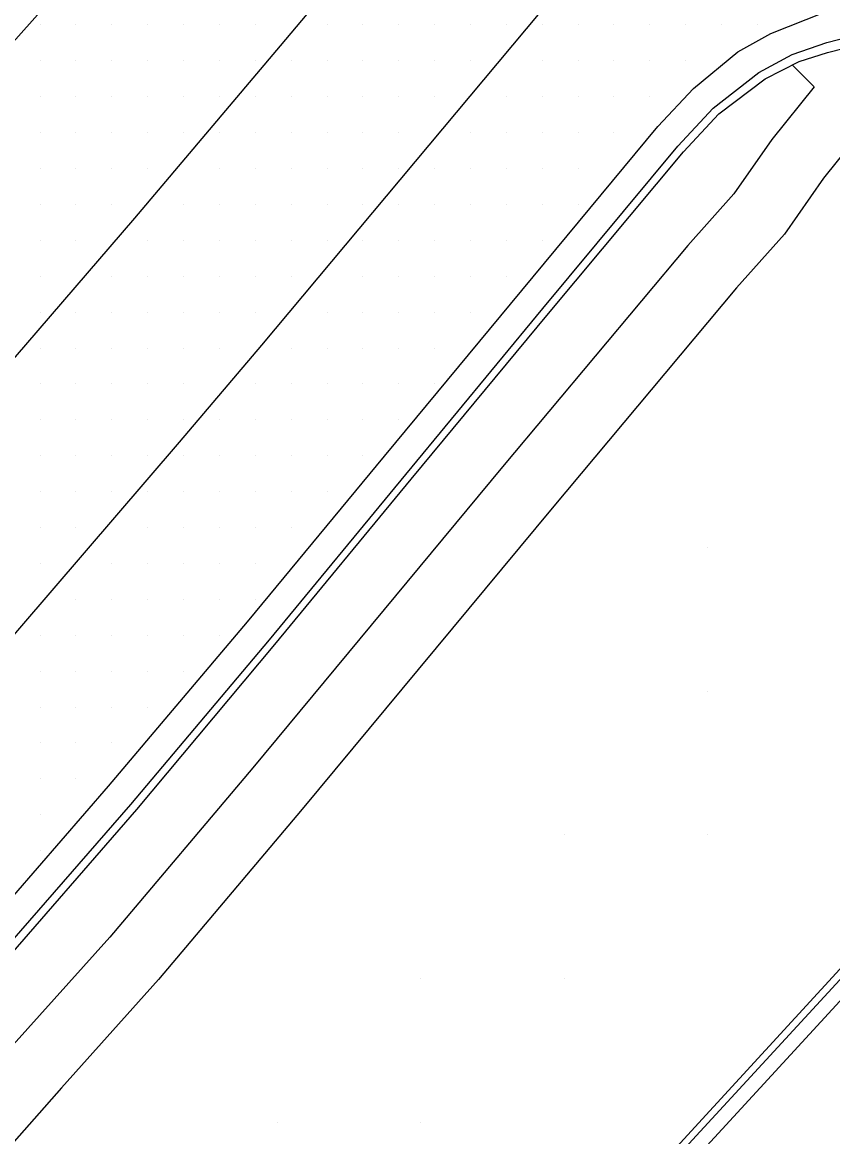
# Model space of a CAD drawing. Extents: x 1762120 to 1766775, y 709485 to 712965.
# Drawn here: x 1766397.5 to 1766454, y 710163.8 to 710241.4 of the extents above; entities that cross this region are included whole.
import ezdxf

# ---------------------------------------------------------------- set-up
doc = ezdxf.new("R2010")
doc.units = 0
for name, color, linetype in [('Exist DTM Drainline', 7, 'Continuous'), ('Exist DTM QL2 LIDAR Elevation Point', 7, 'Continuous'), ('Exist DTM Scan Elevation Point', 7, 'Continuous'), ('Exist Roads Curbs', 7, 'Continuous'), ('Exist Roads EOP', 7, 'Continuous'), ('Exist Roads EOT', 7, 'Continuous'), ('PH Exist DTM Breakline', 7, 'Continuous')]:
    doc.layers.add(name, color=color, linetype=linetype)

msp = doc.modelspace()

# ---------------------------------------------------------------- linework, layer by layer
at = {"layer": 'Exist DTM Drainline'}
msp.add_lwpolyline([(1766362.376, 710139.17), (1766364.936, 710142.031), (1766374.994, 710153.161), (1766384.996, 710164.343), (1766395.043, 710175.483), (1766405.066, 710186.969), (1766414.73, 710198.44), (1766424.232, 710209.951), (1766433.798, 710221.506), (1766443.195, 710232.817), (1766445.673, 710235.464), (1766448.845, 710237.953), (1766451.174, 710239.188), (1766453.575, 710240.025), (1766456.027, 710240.667), (1766458.78, 710241.111), (1766461.531, 710240.963), (1766463.122, 710240.672), (1766465.614, 710240.21), (1766469.307, 710238.638), (1766471.302, 710237.307), (1766474.148, 710234.756)], dxfattribs=at)
at = {"layer": 'Exist DTM QL2 LIDAR Elevation Point'}
for p, q in [((1766445.301, 710204.858), (1766445.301, 710204.858)), ((1766445.301, 710194.857), (1766445.301, 710194.857)), ((1766435.299, 710184.856), (1766435.299, 710184.856)), ((1766445.301, 710184.856), (1766445.301, 710184.856)), ((1766425.298, 710174.854), (1766425.298, 710174.854)), ((1766435.299, 710174.854), (1766435.299, 710174.854)), ((1766415.297, 710164.853), (1766415.297, 710164.853)), ((1766425.298, 710164.853), (1766425.298, 710164.853))]:
    msp.add_line(p, q, dxfattribs=at)
at = {"layer": 'Exist DTM Scan Elevation Point'}
for p, q in [((1766398.75, 710241.25), (1766398.75, 710241.25)), ((1766401.25, 710241.25), (1766401.25, 710241.25)), ((1766403.75, 710241.25), (1766403.75, 710241.25)), ((1766406.25, 710241.25), (1766406.25, 710241.25)), ((1766408.75, 710241.25), (1766408.75, 710241.25)), ((1766411.25, 710241.25), (1766411.25, 710241.25)), ((1766413.75, 710241.25), (1766413.75, 710241.25)), ((1766418.75, 710241.25), (1766418.75, 710241.25)), ((1766421.25, 710241.25), (1766421.25, 710241.25)), ((1766423.75, 710241.25), (1766423.75, 710241.25)), ((1766426.25, 710241.25), (1766426.25, 710241.25)), ((1766428.75, 710241.25), (1766428.75, 710241.25)), ((1766431.25, 710241.25), (1766431.25, 710241.25)), ((1766433.75, 710241.25), (1766433.75, 710241.25)), ((1766436.25, 710241.25), (1766436.25, 710241.25)), ((1766438.75, 710241.25), (1766438.75, 710241.25)), ((1766441.25, 710241.25), (1766441.25, 710241.25)), ((1766443.75, 710241.25), (1766443.75, 710241.25)), ((1766446.25, 710241.25), (1766446.25, 710241.25)), ((1766448.75, 710241.25), (1766448.75, 710241.25)), ((1766398.75, 710238.75), (1766398.75, 710238.75)), ((1766401.25, 710238.75), (1766401.25, 710238.75)), ((1766403.75, 710238.75), (1766403.75, 710238.75)), ((1766406.25, 710238.75), (1766406.25, 710238.75)), ((1766408.75, 710238.75), (1766408.75, 710238.75)), ((1766411.25, 710238.75), (1766411.25, 710238.75)), ((1766413.75, 710238.75), (1766413.75, 710238.75)), ((1766416.25, 710238.75), (1766416.25, 710238.75)), ((1766418.75, 710238.75), (1766418.75, 710238.75)), ((1766421.25, 710238.75), (1766421.25, 710238.75)), ((1766423.75, 710238.75), (1766423.75, 710238.75)), ((1766426.25, 710238.75), (1766426.25, 710238.75)), ((1766428.75, 710238.75), (1766428.75, 710238.75)), ((1766433.75, 710238.75), (1766433.75, 710238.75)), ((1766436.25, 710238.75), (1766436.25, 710238.75)), ((1766438.75, 710238.75), (1766438.75, 710238.75)), ((1766441.25, 710238.75), (1766441.25, 710238.75)), ((1766443.75, 710238.75), (1766443.75, 710238.75)), ((1766398.75, 710236.25), (1766398.75, 710236.25)), ((1766401.25, 710236.25), (1766401.25, 710236.25)), ((1766403.75, 710236.25), (1766403.75, 710236.25)), ((1766406.25, 710236.25), (1766406.25, 710236.25)), ((1766408.75, 710236.25), (1766408.75, 710236.25)), ((1766411.25, 710236.25), (1766411.25, 710236.25)), ((1766413.75, 710236.25), (1766413.75, 710236.25)), ((1766416.25, 710236.25), (1766416.25, 710236.25)), ((1766418.75, 710236.25), (1766418.75, 710236.25)), ((1766421.25, 710236.25), (1766421.25, 710236.25)), ((1766423.75, 710236.25), (1766423.75, 710236.25)), ((1766426.25, 710236.25), (1766426.25, 710236.25)), ((1766431.25, 710236.25), (1766431.25, 710236.25)), ((1766433.75, 710236.25), (1766433.75, 710236.25)), ((1766436.25, 710236.25), (1766436.25, 710236.25)), ((1766438.75, 710236.25), (1766438.75, 710236.25)), ((1766441.25, 710236.25), (1766441.25, 710236.25)), ((1766398.75, 710233.75), (1766398.75, 710233.75)), ((1766401.25, 710233.75), (1766401.25, 710233.75)), ((1766403.75, 710233.75), (1766403.75, 710233.75)), ((1766406.25, 710233.75), (1766406.25, 710233.75)), ((1766408.75, 710233.75), (1766408.75, 710233.75)), ((1766411.25, 710233.75), (1766411.25, 710233.75)), ((1766413.75, 710233.75), (1766413.75, 710233.75)), ((1766416.25, 710233.75), (1766416.25, 710233.75)), ((1766418.75, 710233.75), (1766418.75, 710233.75)), ((1766421.25, 710233.75), (1766421.25, 710233.75)), ((1766423.75, 710233.75), (1766423.75, 710233.75)), ((1766428.75, 710233.75), (1766428.75, 710233.75)), ((1766431.25, 710233.75), (1766431.25, 710233.75)), ((1766433.75, 710233.75), (1766433.75, 710233.75)), ((1766436.25, 710233.75), (1766436.25, 710233.75)), ((1766438.75, 710233.75), (1766438.75, 710233.75)), ((1766398.75, 710231.25), (1766398.75, 710231.25)), ((1766401.25, 710231.25), (1766401.25, 710231.25)), ((1766403.75, 710231.25), (1766403.75, 710231.25)), ((1766406.25, 710231.25), (1766406.25, 710231.25)), ((1766411.25, 710231.25), (1766411.25, 710231.25)), ((1766413.75, 710231.25), (1766413.75, 710231.25)), ((1766416.25, 710231.25), (1766416.25, 710231.25)), ((1766418.75, 710231.25), (1766418.75, 710231.25)), ((1766421.25, 710231.25), (1766421.25, 710231.25)), ((1766423.75, 710231.25), (1766423.75, 710231.25)), ((1766426.25, 710231.25), (1766426.25, 710231.25)), ((1766428.75, 710231.25), (1766428.75, 710231.25)), ((1766431.25, 710231.25), (1766431.25, 710231.25)), ((1766433.75, 710231.25), (1766433.75, 710231.25)), ((1766436.25, 710231.25), (1766436.25, 710231.25)), ((1766398.75, 710228.75), (1766398.75, 710228.75)), ((1766401.25, 710228.75), (1766401.25, 710228.75)), ((1766403.75, 710228.75), (1766403.75, 710228.75)), ((1766408.75, 710228.75), (1766408.75, 710228.75)), ((1766411.25, 710228.75), (1766411.25, 710228.75)), ((1766413.75, 710228.75), (1766413.75, 710228.75)), ((1766416.25, 710228.75), (1766416.25, 710228.75)), ((1766418.75, 710228.75), (1766418.75, 710228.75)), ((1766421.25, 710228.75), (1766421.25, 710228.75)), ((1766423.75, 710228.75), (1766423.75, 710228.75)), ((1766426.25, 710228.75), (1766426.25, 710228.75)), ((1766428.75, 710228.75), (1766428.75, 710228.75)), ((1766431.25, 710228.75), (1766431.25, 710228.75)), ((1766433.75, 710228.75), (1766433.75, 710228.75)), ((1766436.25, 710228.75), (1766436.25, 710228.75)), ((1766398.75, 710226.25), (1766398.75, 710226.25)), ((1766401.25, 710226.25), (1766401.25, 710226.25)), ((1766406.25, 710226.25), (1766406.25, 710226.25)), ((1766408.75, 710226.25), (1766408.75, 710226.25)), ((1766411.25, 710226.25), (1766411.25, 710226.25)), ((1766413.75, 710226.25), (1766413.75, 710226.25)), ((1766416.25, 710226.25), (1766416.25, 710226.25)), ((1766418.75, 710226.25), (1766418.75, 710226.25)), ((1766421.25, 710226.25), (1766421.25, 710226.25)), ((1766423.75, 710226.25), (1766423.75, 710226.25)), ((1766426.25, 710226.25), (1766426.25, 710226.25)), ((1766428.75, 710226.25), (1766428.75, 710226.25)), ((1766431.25, 710226.25), (1766431.25, 710226.25)), ((1766433.75, 710226.25), (1766433.75, 710226.25)), ((1766398.75, 710223.75), (1766398.75, 710223.75)), ((1766403.75, 710223.75), (1766403.75, 710223.75)), ((1766406.25, 710223.75), (1766406.25, 710223.75)), ((1766408.75, 710223.75), (1766408.75, 710223.75)), ((1766411.25, 710223.75), (1766411.25, 710223.75)), ((1766413.75, 710223.75), (1766413.75, 710223.75)), ((1766416.25, 710223.75), (1766416.25, 710223.75)), ((1766421.25, 710223.75), (1766421.25, 710223.75)), ((1766423.75, 710223.75), (1766423.75, 710223.75)), ((1766426.25, 710223.75), (1766426.25, 710223.75)), ((1766428.75, 710223.75), (1766428.75, 710223.75)), ((1766431.25, 710223.75), (1766431.25, 710223.75)), ((1766398.75, 710221.25), (1766398.75, 710221.25)), ((1766401.25, 710221.25), (1766401.25, 710221.25)), ((1766403.75, 710221.25), (1766403.75, 710221.25)), ((1766406.25, 710221.25), (1766406.25, 710221.25)), ((1766408.75, 710221.25), (1766408.75, 710221.25)), ((1766411.25, 710221.25), (1766411.25, 710221.25)), ((1766413.75, 710221.25), (1766413.75, 710221.25)), ((1766418.75, 710221.25), (1766418.75, 710221.25)), ((1766421.25, 710221.25), (1766421.25, 710221.25)), ((1766423.75, 710221.25), (1766423.75, 710221.25)), ((1766426.25, 710221.25), (1766426.25, 710221.25)), ((1766428.75, 710221.25), (1766428.75, 710221.25)), ((1766398.75, 710218.75), (1766398.75, 710218.75)), ((1766401.25, 710218.75), (1766401.25, 710218.75)), ((1766403.75, 710218.75), (1766403.75, 710218.75)), ((1766406.25, 710218.75), (1766406.25, 710218.75)), ((1766408.75, 710218.75), (1766408.75, 710218.75)), ((1766411.25, 710218.75), (1766411.25, 710218.75)), ((1766416.25, 710218.75), (1766416.25, 710218.75)), ((1766418.75, 710218.75), (1766418.75, 710218.75)), ((1766421.25, 710218.75), (1766421.25, 710218.75)), ((1766423.75, 710218.75), (1766423.75, 710218.75)), ((1766426.25, 710218.75), (1766426.25, 710218.75)), ((1766398.75, 710216.25), (1766398.75, 710216.25)), ((1766401.25, 710216.25), (1766401.25, 710216.25)), ((1766403.75, 710216.25), (1766403.75, 710216.25)), ((1766406.25, 710216.25), (1766406.25, 710216.25)), ((1766408.75, 710216.25), (1766408.75, 710216.25)), ((1766413.75, 710216.25), (1766413.75, 710216.25)), ((1766416.25, 710216.25), (1766416.25, 710216.25)), ((1766418.75, 710216.25), (1766418.75, 710216.25)), ((1766421.25, 710216.25), (1766421.25, 710216.25)), ((1766423.75, 710216.25), (1766423.75, 710216.25)), ((1766426.25, 710216.25), (1766426.25, 710216.25)), ((1766398.75, 710213.75), (1766398.75, 710213.75)), ((1766401.25, 710213.75), (1766401.25, 710213.75)), ((1766403.75, 710213.75), (1766403.75, 710213.75)), ((1766406.25, 710213.75), (1766406.25, 710213.75)), ((1766408.75, 710213.75), (1766408.75, 710213.75)), ((1766411.25, 710213.75), (1766411.25, 710213.75)), ((1766413.75, 710213.75), (1766413.75, 710213.75)), ((1766416.25, 710213.75), (1766416.25, 710213.75)), ((1766418.75, 710213.75), (1766418.75, 710213.75)), ((1766421.25, 710213.75), (1766421.25, 710213.75)), ((1766423.75, 710213.75), (1766423.75, 710213.75)), ((1766398.75, 710211.25), (1766398.75, 710211.25)), ((1766401.25, 710211.25), (1766401.25, 710211.25)), ((1766403.75, 710211.25), (1766403.75, 710211.25)), ((1766406.25, 710211.25), (1766406.25, 710211.25)), ((1766408.75, 710211.25), (1766408.75, 710211.25)), ((1766411.25, 710211.25), (1766411.25, 710211.25)), ((1766413.75, 710211.25), (1766413.75, 710211.25)), ((1766416.25, 710211.25), (1766416.25, 710211.25)), ((1766418.75, 710211.25), (1766418.75, 710211.25)), ((1766421.25, 710211.25), (1766421.25, 710211.25)), ((1766398.75, 710208.75), (1766398.75, 710208.75)), ((1766401.25, 710208.75), (1766401.25, 710208.75)), ((1766403.75, 710208.75), (1766403.75, 710208.75)), ((1766406.25, 710208.75), (1766406.25, 710208.75)), ((1766408.75, 710208.75), (1766408.75, 710208.75)), ((1766411.25, 710208.75), (1766411.25, 710208.75)), ((1766413.75, 710208.75), (1766413.75, 710208.75)), ((1766416.25, 710208.75), (1766416.25, 710208.75)), ((1766418.75, 710208.75), (1766418.75, 710208.75)), ((1766398.75, 710206.25), (1766398.75, 710206.25)), ((1766401.25, 710206.25), (1766401.25, 710206.25)), ((1766406.25, 710206.25), (1766406.25, 710206.25)), ((1766408.75, 710206.25), (1766408.75, 710206.25)), ((1766411.25, 710206.25), (1766411.25, 710206.25)), ((1766413.75, 710206.25), (1766413.75, 710206.25)), ((1766416.25, 710206.25), (1766416.25, 710206.25)), ((1766398.75, 710203.75), (1766398.75, 710203.75)), ((1766403.75, 710203.75), (1766403.75, 710203.75)), ((1766406.25, 710203.75), (1766406.25, 710203.75)), ((1766408.75, 710203.75), (1766408.75, 710203.75)), ((1766411.25, 710203.75), (1766411.25, 710203.75)), ((1766413.75, 710203.75), (1766413.75, 710203.75)), ((1766401.25, 710201.25), (1766401.25, 710201.25)), ((1766403.75, 710201.25), (1766403.75, 710201.25)), ((1766406.25, 710201.25), (1766406.25, 710201.25)), ((1766408.75, 710201.25), (1766408.75, 710201.25)), ((1766411.25, 710201.25), (1766411.25, 710201.25)), ((1766413.75, 710201.25), (1766413.75, 710201.25)), ((1766398.75, 710198.75), (1766398.75, 710198.75)), ((1766401.25, 710198.75), (1766401.25, 710198.75)), ((1766403.75, 710198.75), (1766403.75, 710198.75)), ((1766406.25, 710198.75), (1766406.25, 710198.75)), ((1766408.75, 710198.75), (1766408.75, 710198.75)), ((1766411.25, 710198.75), (1766411.25, 710198.75)), ((1766398.75, 710196.25), (1766398.75, 710196.25)), ((1766401.25, 710196.25), (1766401.25, 710196.25)), ((1766403.75, 710196.25), (1766403.75, 710196.25)), ((1766406.25, 710196.25), (1766406.25, 710196.25)), ((1766408.75, 710196.25), (1766408.75, 710196.25)), ((1766398.75, 710193.75), (1766398.75, 710193.75)), ((1766401.25, 710193.75), (1766401.25, 710193.75)), ((1766403.75, 710193.75), (1766403.75, 710193.75)), ((1766406.25, 710193.75), (1766406.25, 710193.75)), ((1766398.75, 710191.25), (1766398.75, 710191.25)), ((1766401.25, 710191.25), (1766401.25, 710191.25)), ((1766403.75, 710191.25), (1766403.75, 710191.25)), ((1766398.75, 710188.75), (1766398.75, 710188.75)), ((1766401.25, 710188.75), (1766401.25, 710188.75)), ((1766398.75, 710186.25), (1766398.75, 710186.25)), ((1766398.75, 710183.75), (1766398.75, 710183.75))]:
    msp.add_line(p, q, dxfattribs=at)
at = {"layer": 'Exist Roads Curbs'}
msp.add_lwpolyline([(1766362.758, 710138.776), (1766365.34, 710141.652), (1766375.396, 710152.784), (1766385.424, 710163.941), (1766395.452, 710175.098), (1766405.49, 710186.611), (1766415.112, 710198.117), (1766424.621, 710209.614), (1766434.19, 710221.167), (1766443.605, 710232.406), (1766446.07, 710235.067), (1766449.292, 710237.506), (1766451.656, 710238.707), (1766453.64, 710239.33), (1766456.092, 710239.964), (1766458.848, 710240.387), (1766461.589, 710240.348), (1766462.942, 710240.133), (1766465.393, 710239.548), (1766469.086, 710237.976), (1766470.921, 710236.723), (1766473.717, 710234.241)], dxfattribs=at)
at = {"layer": 'Exist Roads EOP'}
msp.add_lwpolyline([(1766361.008, 710140.567), (1766363.494, 710143.37), (1766373.502, 710154.546), (1766383.581, 710165.656), (1766393.596, 710176.826), (1766403.521, 710188.243), (1766413.213, 710199.691), (1766422.752, 710211.213), (1766432.332, 710222.756), (1766441.804, 710234.191), (1766444.3, 710236.821), (1766447.389, 710239.391), (1766449.679, 710240.665), (1766453.381, 710242.122), (1766455.837, 710242.718), (1766458.599, 710243.071), (1766461.337, 710243.06), (1766463.77, 710242.636), (1766466.212, 710242.023), (1766469.906, 710240.451), (1766472.351, 710238.903), (1766475.373, 710236.205)], dxfattribs=at)
at = {"layer": 'Exist Roads EOT'}
for points in [[(1766328.771, 710163.909), (1766348.094, 710185.551), (1766360.365, 710199.288), (1766377.959, 710218.998), (1766390.716, 710233.181), (1766408.913, 710253.56), (1766420.835, 710266.937), (1766438.779, 710287.123), (1766450.183, 710300.101), (1766468.535, 710320.959), (1766481.299, 710335.379), (1766498.795, 710355.159), (1766509.974, 710367.788), (1766528.601, 710388.714), (1766539.272, 710400.875), (1766557.161, 710421.038), (1766568.257, 710433.55), (1766576.594, 710442.982), (1766577.562, 710444.064)], [(1766342.469, 710155.808), (1766356.763, 710171.899), (1766368.836, 710185.597), (1766386.119, 710205.478), (1766405.359, 710227.793), (1766415.496, 710239.8), (1766431.951, 710259.338), (1766443.928, 710273.641), (1766459.06, 710291.589), (1766473.126, 710308.054), (1766487.413, 710324.752), (1766502.326, 710342.175), (1766516.821, 710358.759), (1766531.613, 710375.513), (1766545.374, 710390.623), (1766561.498, 710408.18), (1766574.006, 710421.808), (1766586.688, 710435.891)], [(1766355.243, 710151.526), (1766361.901, 710158.934), (1766382.645, 710182.248), (1766388.45, 710188.91), (1766408.457, 710212.206), (1766414.198, 710218.958), (1766434.553, 710243.279), (1766439.875, 710249.612), (1766460.12, 710273.919), (1766465.426, 710280.342), (1766485.958, 710304.932), (1766491.33, 710311.36), (1766512.706, 710336.193), (1766517.189, 710341.464), (1766537.522, 710364.224), (1766543.217, 710370.535), (1766563.907, 710393.083), (1766569.751, 710399.415), (1766595.811, 710427.392)]]:
    msp.add_lwpolyline(points, dxfattribs=at)
at = {"layer": 'PH Exist DTM Breakline'}
msp.add_line((1766451.187, 710238.451), (1766452.692, 710236.943), dxfattribs=at)
for points in [[(1766452.692, 710236.943), (1766449.761, 710233.287), (1766447.101, 710229.481), (1766443.891, 710225.883), (1766430.982, 710210.487), (1766413.569, 710189.524), (1766403.609, 710177.728), (1766396.883, 710170.238), (1766390.456, 710162.96), (1766380.282, 710151.619), (1766366.853, 710136.831), (1766356.987, 710125.833), (1766350.324, 710118.432)], [(1766456.203, 710234.128), (1766453.365, 710230.588), (1766450.636, 710226.684), (1766447.295, 710222.939), (1766434.437, 710207.604), (1766417.019, 710186.635), (1766407.003, 710174.772), (1766400.244, 710167.245), (1766393.818, 710159.968), (1766383.623, 710148.604), (1766370.194, 710133.816), (1766360.334, 710122.825), (1766353.668, 710115.421)], [(1766483.155, 710227.834), (1766495.871, 710216.452), (1766503.62, 710209.261), (1766505.208, 710207.264), (1766505.824, 710205.482), (1766505.836, 710203.866), (1766505.388, 710202.275), (1766504.558, 710201.061), (1766503.724, 710200.125), (1766502.751, 710199.248), (1766501.427, 710198.703), (1766499.723, 710198.528), (1766498.092, 710198.893), (1766496.39, 710199.654), (1766494.974, 710200.762), (1766486.994, 710208.189), (1766474.703, 710195.096), (1766457.925, 710177.011), (1766444.97, 710162.924), (1766420.257, 710135.955), (1766408.064, 710122.887), (1766402.735, 710117.144)], [(1766482.488, 710227.089), (1766495.198, 710215.713), (1766502.885, 710208.58), (1766504.319, 710206.776), (1766504.825, 710205.31), (1766504.835, 710204), (1766504.47, 710202.704), (1766503.769, 710201.679), (1766503.014, 710200.831), (1766502.21, 710200.106), (1766501.181, 710199.683), (1766499.783, 710199.54), (1766498.408, 710199.847), (1766496.91, 710200.517), (1766495.624, 710201.523), (1766486.946, 710209.599), (1766473.972, 710195.778), (1766457.19, 710177.69), (1766444.234, 710163.601), (1766419.523, 710136.634), (1766407.332, 710123.568), (1766401.984, 710117.805), (1766398.894, 710114.105)], [(1766482.154, 710226.717), (1766494.861, 710215.343), (1766502.517, 710208.239), (1766503.874, 710206.532), (1766504.326, 710205.224), (1766504.335, 710204.068), (1766504.011, 710202.918), (1766503.374, 710201.987), (1766502.658, 710201.184), (1766501.939, 710200.536), (1766501.057, 710200.173), (1766499.813, 710200.045), (1766498.566, 710200.324), (1766497.17, 710200.949), (1766495.949, 710201.904), (1766486.922, 710210.304), (1766473.606, 710196.119), (1766456.823, 710178.029), (1766443.865, 710163.939), (1766419.156, 710136.974), (1766406.966, 710123.909), (1766401.609, 710118.136), (1766398.497, 710114.409)]]:
    msp.add_lwpolyline(points, dxfattribs=at)

doc.saveas('drawing.dxf')
